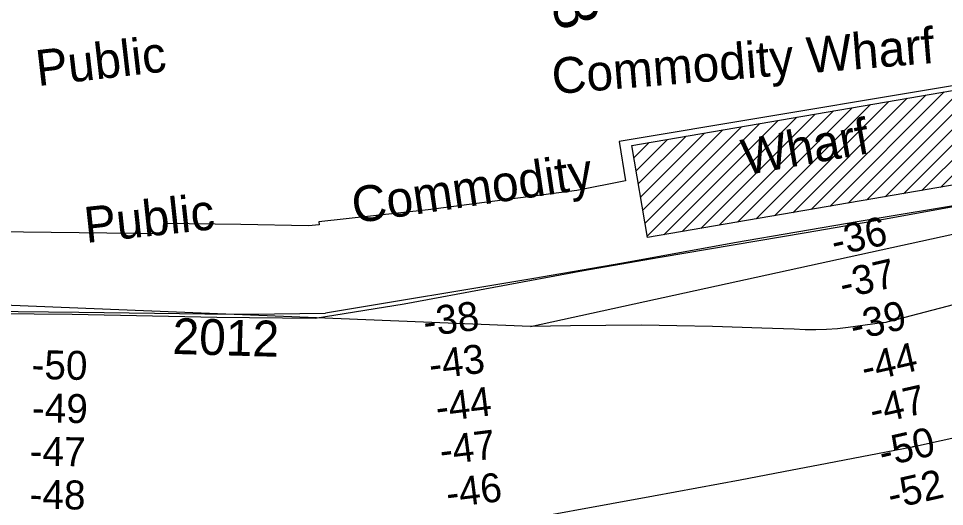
# Model space of a CAD drawing. Extents: x 3651524 to 3689615, y 505651 to 531377.
# Drawn here: x 3668603 to 3670746, y 515048 to 516177 of the extents above; entities that cross this region are included whole.
import ezdxf

# ---------------------------------------------------------------- set-up
doc = ezdxf.new("R2010")
doc.units = 0
for name, color, linetype in [('V-BLDG-IDEN', 7, 'Continuous'), ('V-BLDG-OTLN', 7, 'Continuous'), ('V-CHAN-DOCK', 7, 'Continuous'), ('V-RIVR-EDGE', 7, 'Continuous'), ('V-RIVR-IDEN', 7, 'Continuous'), ('V-RIVR-RANG', 7, 'Continuous'), ('V-SURV-IDEN', 7, 'Continuous'), ('V-TOPO-DPTH', 7, 'Continuous'), ('V-TOPO-MAJR', 7, 'Continuous'), ('V-TOPO-MINR', 7, 'Continuous')]:
    doc.layers.add(name, color=color, linetype=linetype)

msp = doc.modelspace()

# ---------------------------------------------------------------- linework, layer by layer
at = {"layer": 'V-BLDG-OTLN'}
for p, q in [((3670651.551, 515771.724), (3670916.469, 516036.643)), ((3670694.229, 515779.047), (3670959.148, 516043.966)), ((3670736.908, 515786.371), (3671001.827, 516051.29)), ((3670523.514, 515749.753), (3670788.433, 516014.672)), ((3670566.193, 515757.077), (3670831.112, 516021.996)), ((3670608.872, 515764.4), (3670873.791, 516029.319)), ((3670395.477, 515727.783), (3670660.396, 515992.702)), ((3670438.156, 515735.106), (3670703.075, 516000.025)), ((3670480.835, 515742.43), (3670745.754, 516007.349)), ((3670267.441, 515705.812), (3670532.36, 515970.731)), ((3670310.12, 515713.136), (3670575.039, 515978.055)), ((3670352.799, 515720.459), (3670617.718, 515985.378)), ((3670139.404, 515683.842), (3670404.323, 515948.761)), ((3670182.083, 515691.165), (3670447.002, 515956.084)), ((3670224.762, 515698.489), (3670489.681, 515963.408)), ((3670053.151, 515703.655), (3670276.287, 515926.79)), ((3670058.33, 515673.477), (3670318.966, 515934.114)), ((3670096.726, 515676.518), (3670361.645, 515941.437)), ((3670037.617, 515794.186), (3670148.25, 515904.82)), ((3670042.795, 515764.009), (3670190.929, 515912.143)), ((3670047.973, 515733.832), (3670233.608, 515919.467)), ((3670027.26, 515854.54), (3670062.893, 515890.173)), ((3670032.438, 515824.363), (3670105.572, 515897.496))]:
    msp.add_line(p, q, dxfattribs=at)
msp.add_lwpolyline([(3671043.899, 515839.049), (3670058.921, 515670.031), (3670022.34, 515883.214), (3671008.176, 516052.379)], dxfattribs=at)
at = {"layer": 'V-CHAN-DOCK'}
for points in [[(3672622.864, 516352.069), (3672630.37, 516325.463), (3672294.627, 516238.861), (3672145.733, 516200.895), (3672182.884, 515986.804), (3671847.264, 515929.179), (3671546.476, 515878.301), (3671256.452, 515828.231), (3671057.624, 515793.468), (3670818.287, 515752.336), (3670548.809, 515707.018), (3670260.547, 515657.934), (3670001.647, 515610.682), (3669813.581, 515578.688), (3669795.792, 515575.596), (3669313.275, 515495.57)], [(3671009.898, 516062.297), (3669993.478, 515892.678), (3670007.676, 515801.087), (3669895.432, 515779.014), (3669551.38, 515734.566), (3669297.796, 515706.549), (3669298.372, 515699.846), (3669274.355, 515696.991), (3669117.349, 515700.506), (3668937.998, 515702.846), (3668935.825, 515678.817), (3668614.557, 515682.477), (3668430.178, 515685.363)], [(3668530.696, 515500.035), (3668742.147, 515497.608), (3669034.071, 515493.991), (3669135.789, 515493.203), (3669313.275, 515495.57)]]:
    msp.add_lwpolyline(points, dxfattribs=at)
at = {"layer": 'V-RIVR-EDGE'}
msp.add_lwpolyline([(3670979.393, 515779.8), (3670605.462, 515712.099), (3670426.469, 515681.293), (3670088.102, 515623.92), (3669910.948, 515593.109), (3669495.329, 515516.321), (3669289.369, 515482.517), (3669061.441, 515484.919), (3668726.91, 515492.486), (3668197.525, 515496.859)], dxfattribs=at)
at = {"layer": 'V-TOPO-DPTH'}
for points in [[(3669787.963, 515464.113), (3671146.667, 515761.433)], [(3669787.963, 515464.113), (3664164.433, 515692.133)], [(3670884.638, 515545.356), (3670619.276, 515475.922), (3670614.95, 515474.873), (3670610.604, 515473.927), (3670606.226, 515473.138), (3670601.828, 515472.453), (3670523.298, 515461.658), (3670498.439, 515458.914), (3670473.538, 515457.058), (3670448.573, 515456.532), (3670423.566, 515456.894), (3670398.526, 515457.888), (3670373.484, 515458.833), (3670348.439, 515459.705), (3670323.392, 515460.527), (3670209.171, 515464.11), (3670127.009, 515466.054), (3670044.842, 515467.152), (3669962.668, 515466.983), (3669880.49, 515465.968), (3669787.963, 515464.113)], [(3670884.638, 515545.356), (3670619.276, 515475.922), (3670614.95, 515474.873), (3670610.604, 515473.927), (3670606.226, 515473.138), (3670601.828, 515472.453), (3670523.298, 515461.658), (3670498.439, 515458.914), (3670473.538, 515457.058), (3670448.573, 515456.532), (3670423.566, 515456.894), (3670398.526, 515457.888), (3670373.484, 515458.833), (3670348.439, 515459.705), (3670323.392, 515460.527), (3670209.171, 515464.11), (3670127.009, 515466.054), (3670044.842, 515467.152), (3669962.668, 515466.983), (3669880.49, 515465.968), (3669787.963, 515464.113)]]:
    msp.add_lwpolyline(points, dxfattribs=at)
at = {"layer": 'V-TOPO-MAJR'}
msp.add_lwpolyline([(3671339.761, 515332.221), (3670679.162, 515186.737), (3670675.391, 515185.933), (3670673.502, 515185.55), (3670671.61, 515185.177), (3670474.535, 515147.116), (3670374.076, 515127.87), (3670273.579, 515108.824), (3670173.026, 515090.079), (3670072.436, 515071.533), (3669692.336, 515002.042)], dxfattribs=at)
at = {"layer": 'V-TOPO-MINR'}
msp.add_lwpolyline([(3670884.638, 515545.356), (3670619.276, 515475.922), (3670614.95, 515474.873), (3670610.604, 515473.927), (3670606.226, 515473.138), (3670601.828, 515472.453), (3670523.298, 515461.658), (3670498.439, 515458.914), (3670473.538, 515457.058), (3670448.573, 515456.532), (3670423.566, 515456.894), (3670398.526, 515457.888), (3670373.484, 515458.833), (3670348.439, 515459.705), (3670323.392, 515460.527), (3670209.171, 515464.11), (3670127.009, 515466.054), (3670044.842, 515467.152), (3669962.668, 515466.983), (3669880.49, 515465.968), (3669787.963, 515464.113)], dxfattribs=at)

# ---------------------------------------------------------------- texts
at = {"layer": 'V-BLDG-IDEN'}
for s, height, rotation, p in [('Commodity Wharf', 82.99983, 4.697575, (3669840.605, 516001.792)), ('Public', 82.9998, 6.55228, (3668647.471, 516020.514)), ('Wharf', 82.9998, 10.117225, (3670285.285, 515813.98)), ('Commodity', 82.9998, 8.378899, (3669380.631, 515702.711)), ('Public', 82.9998, 6.123614, (3668759.209, 515657.55))]:
    msp.add_text(s, height=height, rotation=rotation, dxfattribs=at).set_placement(p)
at = {"layer": 'V-RIVR-IDEN'}
msp.add_text('2012', height=83, rotation=358.41131, dxfattribs=at).set_placement((3668958.214, 515400.984))
at = {"layer": 'V-RIVR-RANG'}
for s, rotation, p in [('-36', 12.538326, (3670492.004, 515626.97)), ('-37', 12.819611, (3670511.627, 515528.466)), ('-38', 7.131917, (3669543.625, 515441.099)), ('-39', 12.819611, (3670536.404, 515431.547)), ('-50', 358.826167, (3668632.211, 515343.077)), ('-43', 7.131917, (3669556.842, 515341.973)), ('-44', 12.819611, (3670561.952, 515334.805)), ('-44', 7.131917, (3669572.415, 515243.142)), ('-47', 12.819611, (3670581.069, 515236.599)), ('-49', 358.826167, (3668633.079, 515243.04)), ('-47', 7.131917, (3669581.705, 515143.525)), ('-50', 12.819611, (3670602.759, 515138.978)), ('-47', 358.826167, (3668627.882, 515143.125)), ('-52', 12.819611, (3670622.906, 515041.008)), ('-48', 358.826167, (3668627.697, 515043.108)), ('-46', 7.131917, (3669596.493, 515044.596))]:
    msp.add_text(s, height=67, rotation=rotation, dxfattribs=at).set_placement(p)
at = {"layer": 'V-SURV-IDEN'}
msp.add_text('216+92.8', height=100, rotation=287.341805, dxfattribs=at).set_placement((3669688.636, 516679.703))

doc.saveas('drawing.dxf')
